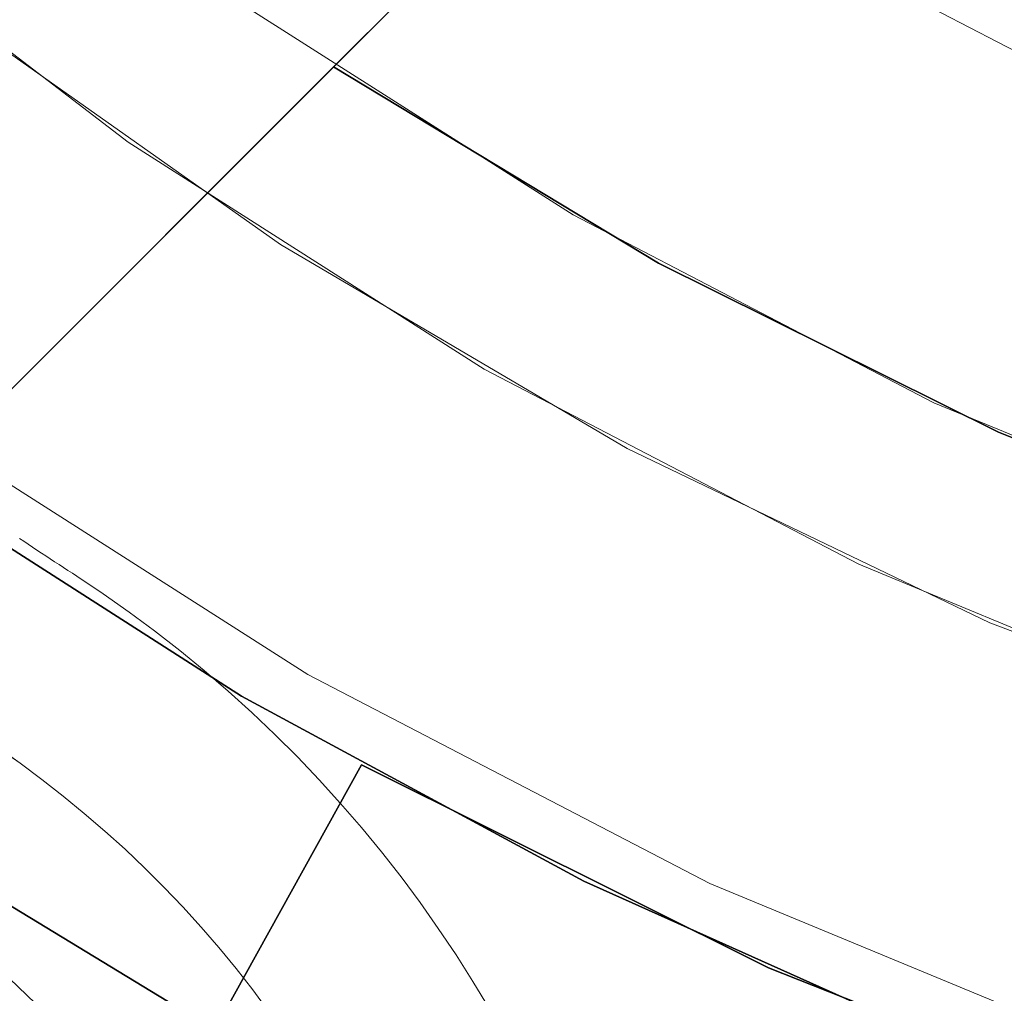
# Model space of a CAD drawing. Header units: inches. Extents: x -412 to -304, y -62 to 18.
# Tile 618 of 656: x -359.047 to -358.715, y -5.575 to -5.246. Entities that reach past the tile are written whole.
import ezdxf

# ---------------------------------------------------------------- set-up
doc = ezdxf.new("R2010")
doc.units = ezdxf.units.IN
doc.header["$LTSCALE"] = 32
doc.header["$MEASUREMENT"] = 0
for name, color, linetype, lineweight in [('Black', 7, 'Continuous', 18), ('DashLine', 7, 'Continuous', 13), ('Drawing', 7, 'Continuous', 18), ('Metal_MP', 7, 'Continuous', 5), ('None', 7, 'Continuous', 18), ('Plastic-MPWireManager', 7, 'Continuous', 25), ('SolidLine', 7, 'Continuous', 15), ('TIMotion-Frame', 7, 'Continuous', 18), ('Wood_1-H', 7, 'Continuous', 13)]:
    doc.layers.add(name, color=color, linetype=linetype, lineweight=lineweight)

# ---------------------------------------------------------------- blocks, each defined once
blk = doc.blocks.new('Group-20')
at = {"layer": 'Black'}
for points in [[(-34.54794, 16.53613, 28.9791), (34.54794, 16.53613, 28.9791), (34.54794, -16.53613, 28.9791), (-34.54794, -16.53613, 28.9791)], [(-34.54794, 16.53613, 27.70079), (34.54794, 16.53613, 27.70079), (34.54794, -16.53613, 27.70079), (-34.54794, -16.53613, 27.70079)]]:
    blk.add_3dface(points, dxfattribs=at)
at = {"layer": 'Wood_1-H'}
for points in [[(-35.96494, 17.95313, 28.99879), (35.96494, 17.95313, 28.99879), (35.96494, -17.95313, 28.99879), (-35.96494, -17.95313, 28.99879)], [(-35.96494, 17.95313, 28.9791), (35.96494, 17.95313, 28.9791), (35.96494, -17.95313, 28.9791), (-35.96494, -17.95313, 28.9791)]]:
    blk.add_3dface(points, dxfattribs=at)
blk = doc.blocks.new('MPHtAdjColumn-NoCable (3D)')
at = {"layer": 'Metal_MP'}
for points, invisible_edges in [([(0.91983, -0.62968, 2.90305), (0.92577, -0.64852, 2.90305), (1.55008, -0.51969, 2.90305), (1.58789, -0.38914, 2.90305)], 10), ([(1.58789, -0.38914, 2.76919), (1.55008, -0.51969, 2.76919), (0.92577, -0.64852, 2.76919), (0.91983, -0.62968, 2.76919)], 10), ([(1.55008, -0.51969, 2.90305), (0.92577, -0.64852, 2.90305), (0.93005, -0.6678, 2.90305)], 9), ([(0.93005, -0.6678, 2.76919), (0.92577, -0.64852, 2.76919), (1.55008, -0.51969, 2.76919)], 10), ([(0.93005, -0.6678, 2.90305), (0.93262, -0.68738, 2.90305), (1.50156, -0.64664, 2.90305), (1.55008, -0.51969, 2.90305)], 10), ([(1.55008, -0.51969, 2.76919), (1.50156, -0.64664, 2.76919), (0.93262, -0.68738, 2.76919), (0.93005, -0.6678, 2.76919)], 10), ([(1.55008, -0.51969, 2.76919), (1.55008, -0.51969, 2.90305), (1.50156, -0.64664, 2.90305), (1.50156, -0.64664, 2.76919)], 5), ([(1.58966, -0.74127, 23.4936), (1.64822, -0.5999, 23.4936), (1.53634, -0.55918, 23.4936), (1.48176, -0.69095, 23.4936)], 10), ([(1.48176, -0.69095, 2.3125), (1.53634, -0.55918, 2.3125), (1.64822, -0.5999, 2.3125), (1.58966, -0.74127, 2.3125)], 10), ([(1.48176, -0.69095, 2.3125), (1.48176, -0.69095, 23.4936), (1.53634, -0.55918, 23.4936), (1.53634, -0.55918, 2.3125)], 5), ([(1.64822, -0.5999, 2.3125), (1.64822, -0.5999, 23.4936), (1.58966, -0.74127, 23.4936), (1.58966, -0.74127, 2.3125)], 5), ([(1.44267, -0.76913, 2.90305), (1.50156, -0.64664, 2.90305), (0.93348, -0.70711, 2.90305), (0.93262, -0.72684, 2.90305)], 10), ([(0.93262, -0.68738, 2.90305), (0.93348, -0.70711, 2.90305), (1.50156, -0.64664, 2.90305)], 10), ([(1.50156, -0.64664, 2.76919), (0.93348, -0.70711, 2.76919), (0.93262, -0.68738, 2.76919)], 9), ([(0.93262, -0.72684, 2.76919), (0.93348, -0.70711, 2.76919), (1.50156, -0.64664, 2.76919), (1.44267, -0.76913, 2.76919)], 10), ([(1.50156, -0.64664, 2.76919), (1.50156, -0.64664, 2.90305), (1.44267, -0.76913, 2.90305), (1.44267, -0.76913, 2.76919)], 5), ([(1.51901, -0.877, 23.4936), (1.58966, -0.74127, 23.4936), (1.48176, -0.69095, 23.4936), (1.4159, -0.81747, 23.4936)], 10), ([(1.4159, -0.81747, 2.3125), (1.48176, -0.69095, 2.3125), (1.58966, -0.74127, 2.3125), (1.51901, -0.877, 2.3125)], 10), ([(1.4159, -0.81747, 2.3125), (1.4159, -0.81747, 23.4936), (1.48176, -0.69095, 23.4936), (1.48176, -0.69095, 2.3125)], 5), ([(1.44267, -0.76913, 2.90305), (0.93262, -0.72684, 2.90305), (0.93005, -0.74642, 2.90305)], 9), ([(0.93005, -0.74642, 2.76919), (0.93262, -0.72684, 2.76919), (1.44267, -0.76913, 2.76919)], 10), ([(1.58966, -0.74127, 2.3125), (1.58966, -0.74127, 23.4936), (1.51901, -0.877, 23.4936), (1.51901, -0.877, 2.3125)], 5), ([(0.93005, -0.74642, 2.90305), (0.92577, -0.7657, 2.90305), (1.3738, -0.8863, 2.90305), (1.44267, -0.76913, 2.90305)], 10), ([(1.44267, -0.76913, 2.76919), (1.3738, -0.8863, 2.76919), (0.92577, -0.7657, 2.76919), (0.93005, -0.74642, 2.76919)], 10), ([(1.3738, -0.8863, 2.90305), (0.92577, -0.7657, 2.90305), (0.91983, -0.78453, 2.90305)], 9), ([(0.91983, -0.78453, 2.76919), (0.92577, -0.7657, 2.76919), (1.3738, -0.8863, 2.76919)], 10), ([(1.44267, -0.76913, 2.76919), (1.44267, -0.76913, 2.90305), (1.3738, -0.8863, 2.90305), (1.3738, -0.8863, 2.76919)], 5), ([(1.29544, -0.99735, 2.90305), (1.3738, -0.8863, 2.90305), (0.91983, -0.78453, 2.90305), (0.91227, -0.80278, 2.90305)], 10), ([(0.91227, -0.80278, 2.76919), (0.91983, -0.78453, 2.76919), (1.3738, -0.8863, 2.76919), (1.29544, -0.99735, 2.76919)], 10), ([(1.4159, -0.81747, 23.4936), (1.33926, -0.93776, 23.4936), (1.43679, -1.00605, 23.4936), (1.51901, -0.877, 23.4936)], 10), ([(1.51901, -0.877, 2.3125), (1.43679, -1.00605, 2.3125), (1.33926, -0.93776, 2.3125), (1.4159, -0.81747, 2.3125)], 10), ([(1.33926, -0.93776, 2.3125), (1.33926, -0.93776, 23.4936), (1.4159, -0.81747, 23.4936), (1.4159, -0.81747, 2.3125)], 5), ([(1.51901, -0.877, 2.3125), (1.51901, -0.877, 23.4936), (1.43679, -1.00605, 23.4936), (1.43679, -1.00605, 2.3125)], 5), ([(1.3738, -0.8863, 2.76919), (1.3738, -0.8863, 2.90305), (1.29544, -0.99735, 2.90305), (1.29544, -0.99735, 2.76919)], 5), ([(1.34364, -1.12745, 23.4936), (1.43679, -1.00605, 23.4936), (1.33926, -0.93776, 23.4936), (1.25243, -1.05092, 23.4936)], 10), ([(1.25243, -1.05092, 2.3125), (1.33926, -0.93776, 2.3125), (1.43679, -1.00605, 2.3125), (1.34364, -1.12745, 2.3125)], 10), ([(1.25243, -1.05092, 2.3125), (1.25243, -1.05092, 23.4936), (1.33926, -0.93776, 23.4936), (1.33926, -0.93776, 2.3125)], 5)]:
    blk.add_3dface(points, dxfattribs=dict(at, invisible_edges=invisible_edges))
blk = doc.blocks.new('MPHtAdjLeg-16-NoCable (3D)')
at = {"layer": 'DashLine', "color": 7}
blk.add_blockref('MPHtAdjColumn-NoCable (3D)', (0, 0), dxfattribs=at)
blk = doc.blocks.new('MpHtAdjBase-3 (3D)')
at = {"layer": 'Black', "color": 7}
blk.add_blockref('MPHtAdjLeg-16-NoCable (3D)', (-21.55512, 0), dxfattribs=at)
blk = doc.blocks.new('MPHtAdjLegCoverPower (3D)')
at = {"layer": 'Black'}
for points, invisible_edges in [([(-0.7874, -1.36382, 22.23376), (-0.90327, -1.29, 22.23376), (-0.83552, -1.19325, 22.23376), (-0.72835, -1.26153, 22.23376)], 10), ([(-0.90327, -1.29, 22.97392), (-0.7874, -1.36382, 22.97392), (-0.72835, -1.26153, 22.97392), (-0.83552, -1.19325, 22.97392)], 10), ([(-0.72835, -1.26153, 22.23376), (-0.61563, -1.32021, 22.23376), (-0.66554, -1.42726, 22.23376), (-0.7874, -1.36382, 22.23376)], 10), ([(-0.61563, -1.32021, 22.97392), (-0.72835, -1.26153, 22.97392), (-0.7874, -1.36382, 22.97392), (-0.66554, -1.42726, 22.97392)], 10), ([(-0.61563, -1.32021, 22.97392), (-0.61563, -1.32021, 22.23376), (-0.72835, -1.26153, 22.23376), (-0.72835, -1.26153, 22.97392)], 5), ([(-0.90327, -1.29, 22.97392), (-0.90327, -1.29, 22.23376), (-0.7874, -1.36382, 22.23376), (-0.7874, -1.36382, 22.97392)], 5), ([(-0.53861, -1.47983, 22.23376), (-0.66554, -1.42726, 22.23376), (-0.61563, -1.32021, 22.23376), (-0.49822, -1.36884, 22.23376)], 10), ([(-0.49822, -1.36884, 22.97392), (-0.61563, -1.32021, 22.97392), (-0.66554, -1.42726, 22.97392), (-0.53861, -1.47983, 22.97392)], 10), ([(-0.7874, -1.36382, 22.97392), (-0.7874, -1.36382, 22.23376), (-0.66554, -1.42726, 22.23376), (-0.66554, -1.42726, 22.97392)], 5), ([(-0.66554, -1.42726, 22.97392), (-0.66554, -1.42726, 22.23376), (-0.53861, -1.47983, 22.23376), (-0.53861, -1.47983, 22.97392)], 5)]:
    blk.add_3dface(points, dxfattribs=dict(at, invisible_edges=invisible_edges))
at = {"layer": 'Metal_MP'}
for points, invisible_edges in [([(-0.98177, -1.54376, 23.83612), (-0.97448, -1.47307, 23.83612), (-0.92032, -1.51093, 23.83612), (-0.98177, -1.54376, 23.83612)], 15), ([(-0.98177, -1.54376, 2.26132), (-0.97448, -1.47307, 2.26132), (-0.92032, -1.51093, 2.26132), (-0.98177, -1.54376, 2.26132)], 15), ([(-0.97448, -1.47307, 23.83612), (-0.97299, -1.47406, 23.83612), (-0.92032, -1.51093, 23.83612), (-0.97448, -1.47307, 23.83612)], 14), ([(-0.97448, -1.47307, 2.26132), (-0.97299, -1.47406, 2.26132), (-0.92032, -1.51093, 2.26132), (-0.97448, -1.47307, 2.26132)], 14), ([(-0.97299, -1.47406, 23.83612), (-0.97151, -1.47505, 23.83612), (-0.92032, -1.51093, 23.83612), (-0.97299, -1.47406, 23.83612)], 14), ([(-0.97299, -1.47406, 2.26132), (-0.97151, -1.47505, 2.26132), (-0.92032, -1.51093, 2.26132), (-0.97299, -1.47406, 2.26132)], 14), ([(-0.97151, -1.47505, 23.83612), (-0.97002, -1.47604, 23.83612), (-0.92032, -1.51093, 23.83612), (-0.97151, -1.47505, 23.83612)], 14), ([(-0.97151, -1.47505, 2.26132), (-0.97002, -1.47604, 2.26132), (-0.92032, -1.51093, 2.26132), (-0.97151, -1.47505, 2.26132)], 14), ([(-0.97002, -1.47604, 23.83612), (-0.96853, -1.47702, 23.83612), (-0.92032, -1.51093, 23.83612), (-0.97002, -1.47604, 23.83612)], 14), ([(-0.97002, -1.47604, 2.26132), (-0.96853, -1.47702, 2.26132), (-0.92032, -1.51093, 2.26132), (-0.97002, -1.47604, 2.26132)], 14), ([(-0.96853, -1.47702, 23.83612), (-0.96704, -1.47801, 23.83612), (-0.92032, -1.51093, 23.83612), (-0.96853, -1.47702, 23.83612)], 14), ([(-0.96853, -1.47702, 2.26132), (-0.96704, -1.47801, 2.26132), (-0.92032, -1.51093, 2.26132), (-0.96853, -1.47702, 2.26132)], 14), ([(-0.96704, -1.47801, 23.83612), (-0.96555, -1.47899, 23.83612), (-0.94617, -1.49179, 23.83612), (-0.96704, -1.47801, 23.83612)], 14), ([(-0.96704, -1.47801, 23.83612), (-0.94617, -1.49179, 23.83612), (-0.92032, -1.51093, 23.83612), (-0.96704, -1.47801, 23.83612)], 15), ([(-0.96704, -1.47801, 2.26132), (-0.96555, -1.47899, 2.26132), (-0.94617, -1.49179, 2.26132), (-0.96704, -1.47801, 2.26132)], 14), ([(-0.96704, -1.47801, 2.26132), (-0.94617, -1.49179, 2.26132), (-0.92032, -1.51093, 2.26132), (-0.96704, -1.47801, 2.26132)], 15), ([(-0.96555, -1.47899, 23.83612), (-0.96406, -1.47997, 23.83612), (-0.94617, -1.49179, 23.83612), (-0.96555, -1.47899, 23.83612)], 14), ([(-0.96555, -1.47899, 2.26132), (-0.96406, -1.47997, 2.26132), (-0.94617, -1.49179, 2.26132), (-0.96555, -1.47899, 2.26132)], 14), ([(-0.96406, -1.47997, 23.83612), (-0.96257, -1.48095, 23.83612), (-0.94617, -1.49179, 23.83612), (-0.96406, -1.47997, 23.83612)], 14), ([(-0.96406, -1.47997, 2.26132), (-0.96257, -1.48095, 2.26132), (-0.94617, -1.49179, 2.26132), (-0.96406, -1.47997, 2.26132)], 14), ([(-0.96257, -1.48095, 23.83612), (-0.96108, -1.48193, 23.83612), (-0.94617, -1.49179, 23.83612), (-0.96257, -1.48095, 23.83612)], 14), ([(-0.96257, -1.48095, 2.26132), (-0.96108, -1.48193, 2.26132), (-0.94617, -1.49179, 2.26132), (-0.96257, -1.48095, 2.26132)], 14), ([(-0.96108, -1.48193, 23.83612), (-0.95958, -1.48291, 23.83612), (-0.94617, -1.49179, 23.83612), (-0.96108, -1.48193, 23.83612)], 14), ([(-0.96108, -1.48193, 2.26132), (-0.95958, -1.48291, 2.26132), (-0.94617, -1.49179, 2.26132), (-0.96108, -1.48193, 2.26132)], 14), ([(-0.95958, -1.48291, 23.83612), (-0.95809, -1.48389, 23.83612), (-0.94617, -1.49179, 23.83612), (-0.95958, -1.48291, 23.83612)], 14), ([(-0.95958, -1.48291, 2.26132), (-0.95809, -1.48389, 2.26132), (-0.94617, -1.49179, 2.26132), (-0.95958, -1.48291, 2.26132)], 14), ([(-0.95809, -1.48389, 23.83612), (-0.95659, -1.48486, 23.83612), (-0.94617, -1.49179, 23.83612), (-0.95809, -1.48389, 23.83612)], 14), ([(-0.95809, -1.48389, 2.26132), (-0.95659, -1.48486, 2.26132), (-0.94617, -1.49179, 2.26132), (-0.95809, -1.48389, 2.26132)], 14), ([(-0.95659, -1.48486, 23.83612), (-0.9551, -1.48583, 23.83612), (-0.94617, -1.49179, 23.83612), (-0.95659, -1.48486, 23.83612)], 12), ([(-0.95659, -1.48486, 2.26132), (-0.9551, -1.48583, 2.26132), (-0.94617, -1.49179, 2.26132), (-0.95659, -1.48486, 2.26132)], 12), ([(-0.94617, -1.49179, 23.83612), (-0.9374, -1.49795, 23.83612), (-0.92878, -1.50434, 23.83612), (-0.94617, -1.49179, 23.83612)], 12), ([(-0.94617, -1.49179, 23.83612), (-0.92878, -1.50434, 23.83612), (-0.92032, -1.51093, 23.83612), (-0.94617, -1.49179, 23.83612)], 13), ([(-0.94617, -1.49179, 2.26132), (-0.9374, -1.49795, 2.26132), (-0.92878, -1.50434, 2.26132), (-0.94617, -1.49179, 2.26132)], 12), ([(-0.94617, -1.49179, 2.26132), (-0.92878, -1.50434, 2.26132), (-0.92032, -1.51093, 2.26132), (-0.94617, -1.49179, 2.26132)], 13), ([(-0.97426, -1.54904, 23.83612), (-0.98177, -1.54376, 23.83612), (-0.92032, -1.51093, 23.83612), (-0.97426, -1.54904, 23.83612)], 14), ([(-0.97426, -1.54904, 2.26132), (-0.98177, -1.54376, 2.26132), (-0.92032, -1.51093, 2.26132), (-0.97426, -1.54904, 2.26132)], 14), ([(-0.96688, -1.5545, 23.83612), (-0.97426, -1.54904, 23.83612), (-0.92032, -1.51093, 23.83612), (-0.96688, -1.5545, 23.83612)], 14), ([(-0.96688, -1.5545, 2.26132), (-0.97426, -1.54904, 2.26132), (-0.92032, -1.51093, 2.26132), (-0.96688, -1.5545, 2.26132)], 14), ([(-0.95964, -1.56014, 23.83612), (-0.96688, -1.5545, 23.83612), (-0.92032, -1.51093, 23.83612), (-0.95964, -1.56014, 23.83612)], 14), ([(-0.95964, -1.56014, 2.26132), (-0.96688, -1.5545, 2.26132), (-0.92032, -1.51093, 2.26132), (-0.95964, -1.56014, 2.26132)], 14), ([(-0.95254, -1.56596, 23.83612), (-0.95964, -1.56014, 23.83612), (-0.92032, -1.51093, 23.83612), (-0.95254, -1.56596, 23.83612)], 14), ([(-0.95254, -1.56596, 2.26132), (-0.95964, -1.56014, 2.26132), (-0.92032, -1.51093, 2.26132), (-0.95254, -1.56596, 2.26132)], 14), ([(-0.94558, -1.57195, 23.83612), (-0.95254, -1.56596, 23.83612), (-0.92032, -1.51093, 23.83612), (-0.94558, -1.57195, 23.83612)], 14), ([(-0.94558, -1.57195, 2.26132), (-0.95254, -1.56596, 2.26132), (-0.92032, -1.51093, 2.26132), (-0.94558, -1.57195, 2.26132)], 14), ([(-0.94558, -1.57195, 23.83612), (-0.92032, -1.51093, 23.83612), (-0.88058, -1.54689, 23.83612), (-0.94558, -1.57195, 23.83612)], 15), ([(-0.94558, -1.57195, 2.26132), (-0.92032, -1.51093, 2.26132), (-0.88058, -1.54689, 2.26132), (-0.94558, -1.57195, 2.26132)], 15), ([(-0.92032, -1.51093, 23.83612), (-0.91202, -1.51773, 23.83612), (-0.9039, -1.52472, 23.83612), (-0.92032, -1.51093, 23.83612)], 12), ([(-0.92032, -1.51093, 23.83612), (-0.9039, -1.52472, 23.83612), (-0.88058, -1.54689, 23.83612), (-0.92032, -1.51093, 23.83612)], 15), ([(-0.92032, -1.51093, 2.26132), (-0.91202, -1.51773, 2.26132), (-0.9039, -1.52472, 2.26132), (-0.92032, -1.51093, 2.26132)], 12), ([(-0.92032, -1.51093, 2.26132), (-0.9039, -1.52472, 2.26132), (-0.88058, -1.54689, 2.26132), (-0.92032, -1.51093, 2.26132)], 15), ([(-0.9039, -1.52472, 23.83612), (-0.89594, -1.53192, 23.83612), (-0.88058, -1.54689, 23.83612), (-0.9039, -1.52472, 23.83612)], 14), ([(-0.9039, -1.52472, 2.26132), (-0.89594, -1.53192, 2.26132), (-0.88058, -1.54689, 2.26132), (-0.9039, -1.52472, 2.26132)], 14), ([(-0.89594, -1.53192, 23.83612), (-0.88817, -1.53931, 23.83612), (-0.88058, -1.54689, 23.83612), (-0.89594, -1.53192, 23.83612)], 12), ([(-0.89594, -1.53192, 2.26132), (-0.88817, -1.53931, 2.26132), (-0.88058, -1.54689, 2.26132), (-0.89594, -1.53192, 2.26132)], 12), ([(-0.93878, -1.57811, 23.83612), (-0.94558, -1.57195, 23.83612), (-0.88058, -1.54689, 23.83612), (-0.93878, -1.57811, 23.83612)], 14), ([(-0.93878, -1.57811, 2.26132), (-0.94558, -1.57195, 2.26132), (-0.88058, -1.54689, 2.26132), (-0.93878, -1.57811, 2.26132)], 14), ([(-0.93212, -1.58443, 23.83612), (-0.93878, -1.57811, 23.83612), (-0.88058, -1.54689, 23.83612), (-0.93212, -1.58443, 23.83612)], 14), ([(-0.93212, -1.58443, 2.26132), (-0.93878, -1.57811, 2.26132), (-0.88058, -1.54689, 2.26132), (-0.93212, -1.58443, 2.26132)], 14), ([(-0.92563, -1.59092, 23.83612), (-0.93212, -1.58443, 23.83612), (-0.88058, -1.54689, 23.83612), (-0.92563, -1.59092, 23.83612)], 14), ([(-0.92563, -1.59092, 2.26132), (-0.93212, -1.58443, 2.26132), (-0.88058, -1.54689, 2.26132), (-0.92563, -1.59092, 2.26132)], 14), ([(-0.91929, -1.59756, 23.83612), (-0.92563, -1.59092, 23.83612), (-0.88058, -1.54689, 23.83612), (-0.91929, -1.59756, 23.83612)], 14), ([(-0.91929, -1.59756, 2.26132), (-0.92563, -1.59092, 2.26132), (-0.88058, -1.54689, 2.26132), (-0.91929, -1.59756, 2.26132)], 14), ([(-0.91929, -1.59756, 23.83612), (-0.88058, -1.54689, 23.83612), (-0.85895, -1.57071, 23.83612), (-0.91929, -1.59756, 23.83612)], 15), ([(-0.91929, -1.59756, 2.26132), (-0.88058, -1.54689, 2.26132), (-0.85895, -1.57071, 2.26132), (-0.91929, -1.59756, 2.26132)], 15), ([(-0.88058, -1.54689, 23.83612), (-0.87318, -1.55465, 23.83612), (-0.85895, -1.57071, 23.83612), (-0.88058, -1.54689, 23.83612)], 14), ([(-0.88058, -1.54689, 2.26132), (-0.87318, -1.55465, 2.26132), (-0.85895, -1.57071, 2.26132), (-0.88058, -1.54689, 2.26132)], 14), ([(-0.87318, -1.55465, 23.83612), (-0.86597, -1.56259, 23.83612), (-0.85895, -1.57071, 23.83612), (-0.87318, -1.55465, 23.83612)], 12), ([(-0.87318, -1.55465, 2.26132), (-0.86597, -1.56259, 2.26132), (-0.85895, -1.57071, 2.26132), (-0.87318, -1.55465, 2.26132)], 12), ([(-0.91312, -1.60436, 23.83612), (-0.91929, -1.59756, 23.83612), (-0.85895, -1.57071, 23.83612), (-0.91312, -1.60436, 23.83612)], 14), ([(-0.91312, -1.60436, 2.26132), (-0.91929, -1.59756, 2.26132), (-0.85895, -1.57071, 2.26132), (-0.91312, -1.60436, 2.26132)], 14), ([(-0.90712, -1.6113, 23.83612), (-0.91312, -1.60436, 23.83612), (-0.85895, -1.57071, 23.83612), (-0.90712, -1.6113, 23.83612)], 14), ([(-0.90712, -1.6113, 2.26132), (-0.91312, -1.60436, 2.26132), (-0.85895, -1.57071, 2.26132), (-0.90712, -1.6113, 2.26132)], 14), ([(-0.90129, -1.61839, 23.83612), (-0.90712, -1.6113, 23.83612), (-0.85895, -1.57071, 23.83612), (-0.90129, -1.61839, 23.83612)], 14), ([(-0.90129, -1.61839, 2.26132), (-0.90712, -1.6113, 2.26132), (-0.85895, -1.57071, 2.26132), (-0.90129, -1.61839, 2.26132)], 14), ([(-0.89564, -1.62563, 23.83612), (-0.90129, -1.61839, 23.83612), (-0.85895, -1.57071, 23.83612), (-0.89564, -1.62563, 23.83612)], 14), ([(-0.89564, -1.62563, 2.26132), (-0.90129, -1.61839, 2.26132), (-0.85895, -1.57071, 2.26132), (-0.89564, -1.62563, 2.26132)], 14), ([(-0.89564, -1.62563, 23.83612), (-0.85895, -1.57071, 23.83612), (-0.83296, -1.60482, 23.83612), (-0.89564, -1.62563, 23.83612)], 15), ([(-0.89564, -1.62563, 2.26132), (-0.85895, -1.57071, 2.26132), (-0.83296, -1.60482, 2.26132), (-0.89564, -1.62563, 2.26132)], 15), ([(-0.85895, -1.57071, 23.83612), (-0.85214, -1.57899, 23.83612), (-0.84554, -1.58744, 23.83612), (-0.85895, -1.57071, 23.83612)], 12), ([(-0.85895, -1.57071, 23.83612), (-0.84554, -1.58744, 23.83612), (-0.83296, -1.60482, 23.83612), (-0.85895, -1.57071, 23.83612)], 15), ([(-0.85895, -1.57071, 2.26132), (-0.85214, -1.57899, 2.26132), (-0.84554, -1.58744, 2.26132), (-0.85895, -1.57071, 2.26132)], 12), ([(-0.85895, -1.57071, 2.26132), (-0.84554, -1.58744, 2.26132), (-0.83296, -1.60482, 2.26132), (-0.85895, -1.57071, 2.26132)], 15), ([(-0.84554, -1.58744, 23.83612), (-0.83914, -1.59605, 23.83612), (-0.83296, -1.60482, 23.83612), (-0.84554, -1.58744, 23.83612)], 12), ([(-0.84554, -1.58744, 2.26132), (-0.83914, -1.59605, 2.26132), (-0.83296, -1.60482, 2.26132), (-0.84554, -1.58744, 2.26132)], 12), ([(-0.89016, -1.63299, 23.83612), (-0.89564, -1.62563, 23.83612), (-0.83296, -1.60482, 23.83612), (-0.89016, -1.63299, 23.83612)], 14), ([(-0.89016, -1.63299, 2.26132), (-0.89564, -1.62563, 2.26132), (-0.83296, -1.60482, 2.26132), (-0.89016, -1.63299, 2.26132)], 14), ([(-0.88487, -1.64049, 23.83612), (-0.89016, -1.63299, 23.83612), (-0.83296, -1.60482, 23.83612), (-0.88487, -1.64049, 23.83612)], 14), ([(-0.88487, -1.64049, 2.26132), (-0.89016, -1.63299, 2.26132), (-0.83296, -1.60482, 2.26132), (-0.88487, -1.64049, 2.26132)], 14), ([(-0.87977, -1.64812, 23.83612), (-0.88487, -1.64049, 23.83612), (-0.83296, -1.60482, 23.83612), (-0.87977, -1.64812, 23.83612)], 14), ([(-0.87977, -1.64812, 2.26132), (-0.88487, -1.64049, 2.26132), (-0.83296, -1.60482, 2.26132), (-0.87977, -1.64812, 2.26132)], 14), ([(-0.87485, -1.65587, 23.83612), (-0.87977, -1.64812, 23.83612), (-0.83296, -1.60482, 23.83612), (-0.87485, -1.65587, 23.83612)], 14), ([(-0.87485, -1.65587, 2.26132), (-0.87977, -1.64812, 2.26132), (-0.83296, -1.60482, 2.26132), (-0.87485, -1.65587, 2.26132)], 14), ([(-0.87485, -1.65587, 23.83612), (-0.83296, -1.60482, 23.83612), (-0.80537, -1.65076, 23.83612), (-0.87485, -1.65587, 23.83612)], 15), ([(-0.87485, -1.65587, 2.26132), (-0.83296, -1.60482, 2.26132), (-0.80537, -1.65076, 2.26132), (-0.87485, -1.65587, 2.26132)], 15), ([(-0.83296, -1.60482, 23.83612), (-0.82699, -1.61373, 23.83612), (-0.82125, -1.62279, 23.83612), (-0.83296, -1.60482, 23.83612)], 12), ([(-0.83296, -1.60482, 23.83612), (-0.82125, -1.62279, 23.83612), (-0.80537, -1.65076, 23.83612), (-0.83296, -1.60482, 23.83612)], 15), ([(-0.83296, -1.60482, 2.26132), (-0.82699, -1.61373, 2.26132), (-0.82125, -1.62279, 2.26132), (-0.83296, -1.60482, 2.26132)], 12), ([(-0.83296, -1.60482, 2.26132), (-0.82125, -1.62279, 2.26132), (-0.80537, -1.65076, 2.26132), (-0.83296, -1.60482, 2.26132)], 15), ([(-0.82125, -1.62279, 23.83612), (-0.81573, -1.63198, 23.83612), (-0.80537, -1.65076, 23.83612), (-0.82125, -1.62279, 23.83612)], 14), ([(-0.82125, -1.62279, 2.26132), (-0.81573, -1.63198, 2.26132), (-0.80537, -1.65076, 2.26132), (-0.82125, -1.62279, 2.26132)], 14)]:
    blk.add_3dface(points, dxfattribs=dict(at, invisible_edges=invisible_edges))
for points in [[(-0.97299, -1.47406, 2.26132), (-0.97299, -1.47406, 23.83612), (-0.97448, -1.47307, 23.83612), (-0.97448, -1.47307, 2.26132)], [(-0.97151, -1.47505, 2.26132), (-0.97151, -1.47505, 23.83612), (-0.97299, -1.47406, 23.83612), (-0.97299, -1.47406, 2.26132)], [(-0.97002, -1.47604, 2.26132), (-0.97002, -1.47604, 23.83612), (-0.97151, -1.47505, 23.83612), (-0.97151, -1.47505, 2.26132)], [(-0.96853, -1.47702, 2.26132), (-0.96853, -1.47702, 23.83612), (-0.97002, -1.47604, 23.83612), (-0.97002, -1.47604, 2.26132)], [(-0.96704, -1.47801, 2.26132), (-0.96704, -1.47801, 23.83612), (-0.96853, -1.47702, 23.83612), (-0.96853, -1.47702, 2.26132)], [(-0.96555, -1.47899, 2.26132), (-0.96555, -1.47899, 23.83612), (-0.96704, -1.47801, 23.83612), (-0.96704, -1.47801, 2.26132)], [(-0.96406, -1.47997, 2.26132), (-0.96406, -1.47997, 23.83612), (-0.96555, -1.47899, 23.83612), (-0.96555, -1.47899, 2.26132)], [(-0.96257, -1.48095, 2.26132), (-0.96257, -1.48095, 23.83612), (-0.96406, -1.47997, 23.83612), (-0.96406, -1.47997, 2.26132)], [(-0.96108, -1.48193, 2.26132), (-0.96108, -1.48193, 23.83612), (-0.96257, -1.48095, 23.83612), (-0.96257, -1.48095, 2.26132)], [(-0.95958, -1.48291, 2.26132), (-0.95958, -1.48291, 23.83612), (-0.96108, -1.48193, 23.83612), (-0.96108, -1.48193, 2.26132)], [(-0.95809, -1.48389, 2.26132), (-0.95809, -1.48389, 23.83612), (-0.95958, -1.48291, 23.83612), (-0.95958, -1.48291, 2.26132)], [(-0.95659, -1.48486, 2.26132), (-0.95659, -1.48486, 23.83612), (-0.95809, -1.48389, 23.83612), (-0.95809, -1.48389, 2.26132)], [(-0.9551, -1.48583, 2.26132), (-0.9551, -1.48583, 23.83612), (-0.95659, -1.48486, 23.83612), (-0.95659, -1.48486, 2.26132)], [(-0.94617, -1.49179, 2.26132), (-0.94617, -1.49179, 23.83612), (-0.9551, -1.48583, 23.83612), (-0.9551, -1.48583, 2.26132)], [(-0.9374, -1.49795, 2.26132), (-0.9374, -1.49795, 23.83612), (-0.94617, -1.49179, 23.83612), (-0.94617, -1.49179, 2.26132)], [(-0.92878, -1.50434, 2.26132), (-0.92878, -1.50434, 23.83612), (-0.9374, -1.49795, 23.83612), (-0.9374, -1.49795, 2.26132)], [(-0.92032, -1.51093, 2.26132), (-0.92032, -1.51093, 23.83612), (-0.92878, -1.50434, 23.83612), (-0.92878, -1.50434, 2.26132)], [(-0.91202, -1.51773, 2.26132), (-0.91202, -1.51773, 23.83612), (-0.92032, -1.51093, 23.83612), (-0.92032, -1.51093, 2.26132)], [(-0.9039, -1.52472, 2.26132), (-0.9039, -1.52472, 23.83612), (-0.91202, -1.51773, 23.83612), (-0.91202, -1.51773, 2.26132)], [(-0.89594, -1.53192, 2.26132), (-0.89594, -1.53192, 23.83612), (-0.9039, -1.52472, 23.83612), (-0.9039, -1.52472, 2.26132)], [(-0.88817, -1.53931, 2.26132), (-0.88817, -1.53931, 23.83612), (-0.89594, -1.53192, 23.83612), (-0.89594, -1.53192, 2.26132)], [(-0.88058, -1.54689, 2.26132), (-0.88058, -1.54689, 23.83612), (-0.88817, -1.53931, 23.83612), (-0.88817, -1.53931, 2.26132)], [(-0.98177, -1.54376, 2.26132), (-0.98177, -1.54376, 23.83612), (-0.97426, -1.54904, 23.83612), (-0.97426, -1.54904, 2.26132)], [(-0.97426, -1.54904, 2.26132), (-0.97426, -1.54904, 23.83612), (-0.96688, -1.5545, 23.83612), (-0.96688, -1.5545, 2.26132)], [(-0.87318, -1.55465, 2.26132), (-0.87318, -1.55465, 23.83612), (-0.88058, -1.54689, 23.83612), (-0.88058, -1.54689, 2.26132)], [(-0.96688, -1.5545, 2.26132), (-0.96688, -1.5545, 23.83612), (-0.95964, -1.56014, 23.83612), (-0.95964, -1.56014, 2.26132)], [(-0.86597, -1.56259, 2.26132), (-0.86597, -1.56259, 23.83612), (-0.87318, -1.55465, 23.83612), (-0.87318, -1.55465, 2.26132)], [(-0.95964, -1.56014, 2.26132), (-0.95964, -1.56014, 23.83612), (-0.95254, -1.56596, 23.83612), (-0.95254, -1.56596, 2.26132)], [(-0.85895, -1.57071, 2.26132), (-0.85895, -1.57071, 23.83612), (-0.86597, -1.56259, 23.83612), (-0.86597, -1.56259, 2.26132)], [(-0.95254, -1.56596, 2.26132), (-0.95254, -1.56596, 23.83612), (-0.94558, -1.57195, 23.83612), (-0.94558, -1.57195, 2.26132)], [(-0.94558, -1.57195, 2.26132), (-0.94558, -1.57195, 23.83612), (-0.93878, -1.57811, 23.83612), (-0.93878, -1.57811, 2.26132)], [(-0.85214, -1.57899, 2.26132), (-0.85214, -1.57899, 23.83612), (-0.85895, -1.57071, 23.83612), (-0.85895, -1.57071, 2.26132)], [(-0.93878, -1.57811, 2.26132), (-0.93878, -1.57811, 23.83612), (-0.93212, -1.58443, 23.83612), (-0.93212, -1.58443, 2.26132)], [(-0.84554, -1.58744, 2.26132), (-0.84554, -1.58744, 23.83612), (-0.85214, -1.57899, 23.83612), (-0.85214, -1.57899, 2.26132)], [(-0.93212, -1.58443, 2.26132), (-0.93212, -1.58443, 23.83612), (-0.92563, -1.59092, 23.83612), (-0.92563, -1.59092, 2.26132)], [(-0.83914, -1.59605, 2.26132), (-0.83914, -1.59605, 23.83612), (-0.84554, -1.58744, 23.83612), (-0.84554, -1.58744, 2.26132)], [(-0.92563, -1.59092, 2.26132), (-0.92563, -1.59092, 23.83612), (-0.91929, -1.59756, 23.83612), (-0.91929, -1.59756, 2.26132)], [(-0.83296, -1.60482, 2.26132), (-0.83296, -1.60482, 23.83612), (-0.83914, -1.59605, 23.83612), (-0.83914, -1.59605, 2.26132)], [(-0.91929, -1.59756, 2.26132), (-0.91929, -1.59756, 23.83612), (-0.91312, -1.60436, 23.83612), (-0.91312, -1.60436, 2.26132)], [(-0.91312, -1.60436, 2.26132), (-0.91312, -1.60436, 23.83612), (-0.90712, -1.6113, 23.83612), (-0.90712, -1.6113, 2.26132)], [(-0.82699, -1.61373, 2.26132), (-0.82699, -1.61373, 23.83612), (-0.83296, -1.60482, 23.83612), (-0.83296, -1.60482, 2.26132)], [(-0.90712, -1.6113, 2.26132), (-0.90712, -1.6113, 23.83612), (-0.90129, -1.61839, 23.83612), (-0.90129, -1.61839, 2.26132)], [(-0.82125, -1.62279, 2.26132), (-0.82125, -1.62279, 23.83612), (-0.82699, -1.61373, 23.83612), (-0.82699, -1.61373, 2.26132)], [(-0.90129, -1.61839, 2.26132), (-0.90129, -1.61839, 23.83612), (-0.89564, -1.62563, 23.83612), (-0.89564, -1.62563, 2.26132)], [(-0.81573, -1.63198, 2.26132), (-0.81573, -1.63198, 23.83612), (-0.82125, -1.62279, 23.83612), (-0.82125, -1.62279, 2.26132)], [(-0.89564, -1.62563, 2.26132), (-0.89564, -1.62563, 23.83612), (-0.89016, -1.63299, 23.83612), (-0.89016, -1.63299, 2.26132)]]:
    blk.add_3dface(points, dxfattribs=at)
at = {"layer": 'Plastic-MPWireManager'}
for points, invisible_edges in [([(-0.85891, -1.54952, 2.3125), (-1.59684, 0.76736, 2.3125), (-1.65732, 0.62615, 2.3125), (-1.70533, 0.48022, 2.3125)], 9), ([(-0.23523, -0.0903, 2.3125), (-0.24221, -0.06945, 2.3125), (-1.59684, 0.76736, 2.3125), (-0.85891, -1.54952, 2.3125)], 14), ([(-0.85891, -1.54952, 2.3125), (-1.70533, 0.48022, 2.3125), (-1.74052, 0.33069, 2.3125), (-1.76262, 0.17866, 2.3125)], 9), ([(-0.85891, -1.54952, 2.3125), (-1.76262, 0.17866, 2.3125), (-1.77147, 0.0253, 2.3125)], 9), ([(-1.77147, 0.0253, 2.3125), (-1.767, -0.12826, 2.3125), (-1.74925, -0.28085, 2.3125), (-0.85891, -1.54952, 2.3125)], 12), ([(-0.85891, -1.54952, 2.3125), (-0.22647, -0.11046, 2.3125), (-0.23523, -0.0903, 2.3125)], 9), ([(-0.21598, -0.12977, 2.3125), (-0.22647, -0.11046, 2.3125), (-0.85891, -1.54952, 2.3125)], 10), ([(-0.0433, -0.12575, 2.15502), (-0.03217, -0.12904, 2.15502), (0.76736, -1.59684, 2.15502), (-1.54952, -0.85891, 2.15502)], 14), ([(-0.85891, -1.54952, 2.3125), (-0.20385, -0.1481, 2.3125), (-0.21598, -0.12977, 2.3125)], 9), ([(-0.85891, -1.54952, 2.3125), (-0.19016, -0.16531, 2.3125), (-0.20385, -0.1481, 2.3125)], 9), ([(-0.85891, -1.54952, 2.3125), (-0.17503, -0.18125, 2.3125), (-0.19016, -0.16531, 2.3125)], 9), ([(-0.15857, -0.19582, 2.3125), (-0.17503, -0.18125, 2.3125), (-0.85891, -1.54952, 2.3125)], 10), ([(-0.85891, -1.54952, 2.3125), (-0.1409, -0.20889, 2.3125), (-0.15857, -0.19582, 2.3125)], 9), ([(-0.85891, -1.54952, 2.3125), (-0.12216, -0.22038, 2.3125), (-0.1409, -0.20889, 2.3125)], 9), ([(-0.10248, -0.23018, 2.3125), (-0.12216, -0.22038, 2.3125), (-0.85891, -1.54952, 2.3125), (-0.72145, -1.6181, 2.3125)], 10), ([(-0.72145, -1.6181, 2.3125), (-0.57857, -1.67452, 2.3125), (-0.08203, -0.23824, 2.3125), (-0.10248, -0.23018, 2.3125)], 10), ([(-0.85891, -1.54952, 2.3125), (-1.74925, -0.28085, 2.3125), (-1.71835, -0.43133, 2.3125), (-1.67452, -0.57857, 2.3125)], 9), ([(-1.67452, -0.57857, 2.3125), (-1.6181, -0.72145, 2.3125), (-1.54952, -0.85891, 2.3125), (-0.85891, -1.54952, 2.3125)], 12), ([(-0.85891, -1.54952, 2.3125), (-1.54952, -0.85891, 2.3125), (-1.37692, -1.27123, 2.3125), (-1.27123, -1.37692, 2.3125)], 11), ([(-1.54952, -0.85891, 2.15502), (-0.12826, -1.767, 2.15502), (-0.28085, -1.74925, 2.15502), (-0.43133, -1.71835, 2.15502)], 9), ([(-1.54952, -0.85891, 2.15502), (0.17866, -1.76262, 2.15502), (0.0253, -1.77147, 2.15502), (-0.12826, -1.767, 2.15502)], 9), ([(-0.43133, -1.71835, 2.15502), (-0.57857, -1.67452, 2.15502), (-0.72145, -1.6181, 2.15502), (-1.54952, -0.85891, 2.15502)], 12), ([(-1.54952, -0.85891, 2.15502), (0.76736, -1.59684, 2.15502), (0.62615, -1.65732, 2.15502), (0.48022, -1.70533, 2.15502)], 9), ([(-1.35134, -1.46371, 2.15502), (-1.46371, -1.35134, 2.15502), (-1.54952, -0.85891, 2.15502), (-0.85891, -1.54952, 2.15502)], 14), ([(0.48022, -1.70533, 2.15502), (0.33069, -1.74052, 2.15502), (0.17866, -1.76262, 2.15502), (-1.54952, -0.85891, 2.15502)], 12), ([(-0.72145, -1.6181, 2.15502), (-0.85891, -1.54952, 2.15502), (-1.54952, -0.85891, 2.15502)], 10), ([(-1.01008, -1.4555, 23.84006), (-1.09486, -1.54029, 23.84006), (-1.09486, -1.54029, 23.9188), (-0.75443, -1.19985, 23.9188)], 8), ([(-0.75443, -1.19985, 23.9188), (-1.09486, -1.54029, 23.9188), (-0.99493, -1.60757, 23.9188)], 8), ([(-0.75443, -1.19985, 23.9188), (-0.86834, -1.31377, 23.44636), (-1.01008, -1.4555, 23.44636), (-1.01008, -1.4555, 23.84006)], 9), ([(-0.66381, -1.25226, 23.9188), (-0.75443, -1.19985, 23.9188), (-0.99493, -1.60757, 23.9188), (-0.98066, -1.61909, 23.9188)], 10), ([(-0.75857, -1.38006, 22.97392), (-0.86834, -1.31377, 22.97392), (-0.75443, -1.19985, 22.97392), (-0.66381, -1.25226, 22.97392)], 8), ([(-0.75443, -1.19985, 23.9188), (-0.75443, -1.19985, 22.97392), (-0.86834, -1.31377, 22.97392), (-0.86834, -1.31377, 23.44636)], 8), ([(-0.98066, -1.61909, 23.9188), (-0.96617, -1.63287, 23.9188), (-0.56957, -1.29784, 23.9188), (-0.66381, -1.25226, 23.9188)], 10), ([(-0.66381, -1.25226, 22.97392), (-0.56957, -1.29784, 22.97392), (-0.64377, -1.43721, 22.97392), (-0.75857, -1.38006, 22.97392)], 10), ([(-0.56957, -1.29784, 23.9188), (-0.96617, -1.63287, 23.9188), (-0.95293, -1.64779, 23.9188)], 9), ([(-0.47222, -1.33634, 23.9188), (-0.56957, -1.29784, 23.9188), (-0.95293, -1.64779, 23.9188), (-0.94104, -1.6637, 23.9188)], 10), ([(-0.56957, -1.29784, 22.97392), (-0.47222, -1.33634, 22.97392), (-0.52469, -1.48482, 22.97392), (-0.64377, -1.43721, 22.97392)], 8), ([(-0.89944, -1.52636, 23.44636), (-1.01008, -1.4555, 23.44636), (-0.86834, -1.31377, 23.44636), (-0.75857, -1.38006, 23.44636)], 8), ([(-0.75857, -1.38006, 22.97392), (-0.75857, -1.38006, 23.44636), (-0.86834, -1.31377, 23.44636), (-0.86834, -1.31377, 22.97392)], 1), ([(-0.47222, -1.33634, 23.9188), (-0.94104, -1.6637, 23.9188), (-0.93066, -1.68034, 23.9188)], 9), ([(-0.93066, -1.68034, 23.9188), (-0.92165, -1.69788, 23.9188), (-0.47222, -1.33634, 23.9188)], 10), ([(-0.47222, -1.33634, 23.9188), (-0.92165, -1.69788, 23.9188), (-0.91415, -1.71605, 23.9188)], 9), ([(-0.47222, -1.33634, 23.9188), (-0.91415, -1.71605, 23.9188), (-0.90821, -1.73472, 23.9188)], 9), ([(-0.47222, -1.33634, 23.9188), (-0.90821, -1.73472, 23.9188), (-0.90384, -1.75374, 23.9188)], 9), ([(-0.47222, -1.33634, 23.9188), (-0.90384, -1.75374, 23.9188), (-0.90107, -1.773, 23.9188)], 9), ([(-0.47222, -1.33634, 23.9188), (-0.90107, -1.773, 23.9188), (-0.8999, -1.79235, 23.9188)], 9), ([(-0.71393, -2.02035, 23.9188), (-0.47222, -1.33634, 23.9188), (-0.8999, -1.79235, 23.9188), (-0.90031, -1.81167, 23.9188)], 10), ([(-0.47222, -1.33634, 23.9188), (-0.71393, -2.02035, 23.9188), (-0.71393, -2.02035, 23.44636), (-0.52469, -1.48482, 23.44636)], 8), ([(-1.27123, -1.37692, 2.3125), (-1.15744, -1.47386, 2.3125), (-0.85891, -1.54952, 2.3125)], 10), ([(-0.78384, -1.58882, 23.44636), (-0.89944, -1.52636, 23.44636), (-0.75857, -1.38006, 23.44636), (-0.64377, -1.43721, 23.44636)], 10), ([(-0.64377, -1.43721, 22.97392), (-0.64377, -1.43721, 23.44636), (-0.75857, -1.38006, 23.44636), (-0.75857, -1.38006, 22.97392)], 5), ([(-0.64377, -1.43721, 23.44636), (-0.66394, -1.64254, 23.44636), (-0.78384, -1.58882, 23.44636)], 9), ([(-0.64377, -1.43721, 23.44636), (-0.52469, -1.48482, 23.44636), (-0.66394, -1.64254, 23.44636)], 10), ([(-0.52469, -1.48482, 22.97392), (-0.52469, -1.48482, 23.44636), (-0.64377, -1.43721, 23.44636), (-0.64377, -1.43721, 22.97392)], 4), ([(-0.99493, -1.60757, 23.84006), (-1.09486, -1.54029, 23.84006), (-1.01008, -1.4555, 23.84006), (-0.89944, -1.52636, 23.84006)], 8), ([(-0.89944, -1.52636, 23.44636), (-0.89944, -1.52636, 23.84006), (-1.01008, -1.4555, 23.84006), (-1.01008, -1.4555, 23.44636)], 1), ([(-0.85891, -1.54952, 2.15502), (-1.23039, -1.56675, 2.15502), (-1.35134, -1.46371, 2.15502)], 9), ([(-1.15744, -1.47386, 2.3125), (-1.03629, -1.56142, 2.3125), (-0.85891, -1.54952, 2.3125)], 10), ([(-0.78817, -1.99411, 23.44636), (-0.66394, -1.64254, 23.44636), (-0.52469, -1.48482, 23.44636), (-0.71393, -2.02035, 23.44636)], 10), ([(-0.98066, -1.61909, 23.84006), (-0.99493, -1.60757, 23.84006), (-0.89944, -1.52636, 23.84006)], 10), ([(-0.89944, -1.52636, 23.84006), (-0.96617, -1.63287, 23.84006), (-0.98066, -1.61909, 23.84006)], 9), ([(-0.95293, -1.64779, 23.84006), (-0.96617, -1.63287, 23.84006), (-0.89944, -1.52636, 23.84006), (-0.78384, -1.58882, 23.84006)], 10), ([(-0.78384, -1.58882, 23.44636), (-0.78384, -1.58882, 23.84006), (-0.89944, -1.52636, 23.84006), (-0.89944, -1.52636, 23.44636)], 5), ([(-0.85891, -1.54952, 2.15502), (-0.9658, -1.74235, 2.15502), (-1.1016, -1.65983, 2.15502), (-1.23039, -1.56675, 2.15502)], 8), ([(-1.03629, -1.56142, 2.3125), (-0.90854, -1.63905, 2.3125), (-0.85891, -1.54952, 2.3125)], 8), ([(-0.9658, -1.74235, 2.15502), (-0.85891, -1.54952, 2.15502), (-0.85891, -1.54952, 2.3125), (-0.90854, -1.63905, 2.3125)], 8), ([(-0.72145, -1.6181, 2.15502), (-0.72145, -1.6181, 2.3125), (-0.85891, -1.54952, 2.3125), (-0.85891, -1.54952, 2.15502)], 1), ([(-1.1016, -1.65983, 3.29675), (-0.9658, -1.74235, 3.29675), (-0.90854, -1.63905, 3.29675), (-1.03629, -1.56142, 3.29675)], 8), ([(-1.03629, -1.56142, 2.3125), (-1.03629, -1.56142, 3.29675), (-0.90854, -1.63905, 3.29675), (-0.90854, -1.63905, 2.3125)], 1), ([(-0.94104, -1.6637, 23.84006), (-0.95293, -1.64779, 23.84006), (-0.78384, -1.58882, 23.84006)], 10), ([(-0.93066, -1.68034, 23.84006), (-0.94104, -1.6637, 23.84006), (-0.78384, -1.58882, 23.84006)], 10), ([(-0.78384, -1.58882, 23.84006), (-0.66394, -1.64254, 23.84006), (-0.92165, -1.69788, 23.84006), (-0.93066, -1.68034, 23.84006)], 10), ([(-0.66394, -1.64254, 23.44636), (-0.66394, -1.64254, 23.84006), (-0.78384, -1.58882, 23.84006), (-0.78384, -1.58882, 23.44636)], 4), ([(-0.96617, -1.63287, 23.84006), (-0.96617, -1.63287, 23.9188), (-0.98066, -1.61909, 23.9188), (-0.98066, -1.61909, 23.84006)], 5), ([(-0.57857, -1.67452, 2.15502), (-0.57857, -1.67452, 2.3125), (-0.72145, -1.6181, 2.3125), (-0.72145, -1.6181, 2.15502)], 5)]:
    blk.add_3dface(points, dxfattribs=dict(at, invisible_edges=invisible_edges))
blk = doc.blocks.new('TL9-Upper (3D)')
at = {"layer": 'TIMotion-Frame'}
for points in [[(-1.81112, -1.33858, -2.28346), (-1.81112, 5.49213, -2.28346), (1.81092, 5.49213, -2.28346), (1.81092, -1.33858, -2.28346)], [(-2.06693, -1.0315, -0.29528), (2.06693, -1.0315, -0.29528), (2.06693, 5.15748, -0.29528), (-2.06693, 5.15748, -0.29528)]]:
    blk.add_3dface(points, dxfattribs=at)
blk = doc.blocks.new('TEK04-Frame (3D)')
at = {"layer": 'DashLine', "color": 7, "rotation": 270}
blk.add_blockref('TL9-Upper (3D)', (-0.01952, 0, 0.21654), dxfattribs=at)
blk = doc.blocks.new('Group-23')
at = {"layer": 'None'}
blk.add_blockref('Group-20', (0, 0), dxfattribs=at)
at = {"layer": 'SolidLine', "color": 7}
for name, p in [('MpHtAdjBase-3 (3D)', (0, 0)), ('TEK04-Frame (3D)', (-21.55512, 0, 27.70079))]:
    blk.add_blockref(name, p, dxfattribs=at)
at = {"layer": 'SolidLine', "color": 7, "rotation": 90}
blk.add_blockref('MPHtAdjLegCoverPower (3D)', (-21.55512, 0), dxfattribs=at)
blk = doc.blocks.new('MP Ht Adju Rect Table (3D)')
at = {"layer": 'None'}
blk.add_blockref('Group-23', (0, 0), dxfattribs=at)
at = {"layer": 'Drawing', "color": 0, "flags": 1}
for tag in ['Catalog', 'Option1', 'Option2', 'Option3', 'Option4', 'Option5', 'Option6', 'Option7', 'Option8', 'Option9', 'Option10', 'Option11', 'Option12', 'FinishGroup', 'Discount', 'Tag', 'Custom', 'Item2', 'Item3', 'Item6', 'Item9', 'Item10', 'Item12', 'Item13', 'Item16', 'Item19', 'Item20', 'Item21', 'Item22', 'Item23', 'Item24', 'Item25', 'Item8', 'Item18', 'Item1', 'Item4', 'Item5', 'Item7', 'Item11', 'Item14', 'Item15', 'Item17']:
    blk.add_attdef(tag, (-16.60664, -46.53056), '', height=0.00709, dxfattribs=at)

msp = doc.modelspace()

# ---------------------------------------------------------------- block references
at = {"layer": 'Drawing', "rotation": 270}
msp.add_blockref('MP Ht Adju Rect Table (3D)', (-358.07283, -25.50309), dxfattribs=at)

doc.saveas('drawing.dxf')
